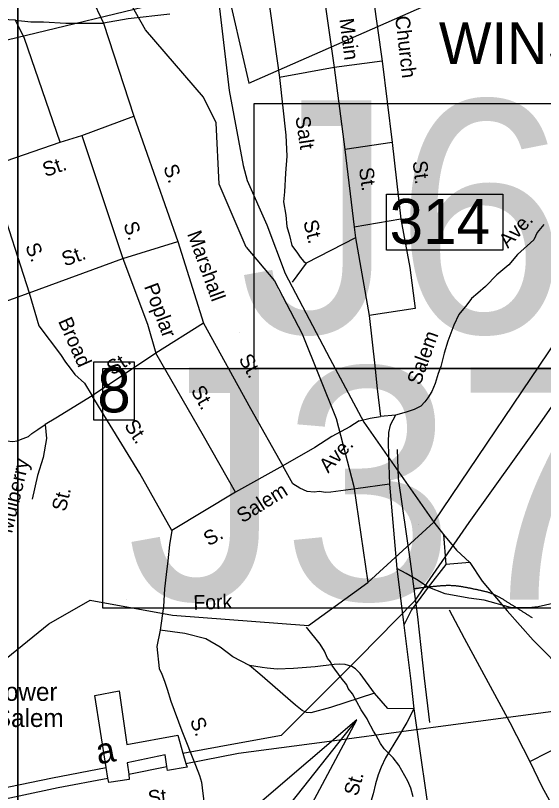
# Model space of a CAD drawing. Extents: x 1551653 to 1702041, y 811336 to 920032.
# Drawn here: x 1631603 to 1633989, y 849457 to 852967 of the extents above; entities that cross this region are included whole.
import ezdxf

# ---------------------------------------------------------------- set-up
doc = ezdxf.new("R2010")
doc.units = 0
for name, color, linetype in [('Old_Level_10', 7, 'Continuous'), ('Old_Level_21', 7, 'Continuous'), ('Old_Level_22', 7, 'Continuous'), ('Old_Level_3', 7, 'Continuous'), ('Old_Level_31', 7, 'Continuous'), ('Old_Level_32', 7, 'Continuous'), ('Old_Level_35', 7, 'Continuous'), ('Old_Level_4', 7, 'Continuous'), ('Old_Level_50', 7, 'Continuous'), ('Old_Level_56', 7, 'Continuous'), ('Old_Level_59', 7, 'Continuous'), ('Old_Level_62', 7, 'Continuous'), ('Old_Level_63', 7, 'Continuous'), ('Old_Level_9', 7, 'Continuous')]:
    doc.layers.add(name, color=color, linetype=linetype)

msp = doc.modelspace()

# ---------------------------------------------------------------- linework, layer by layer
at = {"layer": 'Old_Level_3'}
for p, q in [((1628308.653, 852065.928), (1634991.757, 853688.426)), ((1633333.985, 850875.469), (1633329.064, 851005.882)), ((1633388.119, 850499.814), (1633333.985, 850875.469)), ((1630725.651, 846733.842), (1633144.624, 849784.452))]:
    msp.add_line(p, q, dxfattribs=at)
for points in [[(1632445.369, 853581.846), (1632518.629, 853263.801), (1632550.358, 853126.057), (1632657.477, 852661.029), (1634991.757, 853688.426), (1634992.705, 853688.843), (1633739.96, 853636.223), (1632445.369, 853581.846)], [(1633420.107, 850249.65), (1633403.9, 850376.401), (1633388.119, 850499.814)], [(1633646.951, 850380.882), (1633643.72, 850381.514), (1633640.485, 850382.137), (1633637.248, 850382.749), (1633634.009, 850383.351), (1633630.769, 850383.938), (1633627.526, 850384.511), (1633624.28, 850385.069), (1633621.034, 850385.609), (1633617.786, 850386.133), (1633614.536, 850386.636), (1633611.285, 850387.12), (1633608.032, 850387.582), (1633604.778, 850388.022), (1633601.523, 850388.437), (1633598.268, 850388.827), (1633595.011, 850389.19), (1633591.754, 850389.527), (1633588.496, 850389.834), (1633585.237, 850390.112), (1633581.979, 850390.358), (1633578.72, 850390.571), (1633575.46, 850390.751), (1633572.199, 850390.894), (1633568.936, 850391.001), (1633565.669, 850391.072), (1633562.4, 850391.11), (1633559.128, 850391.115), (1633555.856, 850391.091), (1633552.581, 850391.038), (1633549.304, 850390.958), (1633546.026, 850390.852), (1633542.746, 850390.722), (1633539.466, 850390.57), (1633536.184, 850390.397), (1633532.901, 850390.205), (1633529.619, 850389.996), (1633526.336, 850389.77), (1633523.052, 850389.531), (1633519.769, 850389.279), (1633516.486, 850389.015), (1633513.203, 850388.743), (1633509.921, 850388.461), (1633506.639, 850388.174), (1633503.359, 850387.882), (1633500.08, 850387.588), (1633496.802, 850387.292), (1633493.525, 850386.995), (1633490.25, 850386.7), (1633486.977, 850386.409), (1633483.706, 850386.123), (1633480.438, 850385.843), (1633477.171, 850385.561), (1633473.906, 850385.258), (1633470.643, 850384.939), (1633467.382, 850384.601), (1633464.121, 850384.246), (1633460.862, 850383.878), (1633457.604, 850383.496), (1633454.348, 850383.101), (1633451.091, 850382.697), (1633447.837, 850382.282), (1633444.582, 850381.859), (1633441.328, 850381.43), (1633438.075, 850380.994), (1633434.823, 850380.554), (1633431.57, 850380.111), (1633428.317, 850379.666), (1633425.065, 850379.221), (1633421.813, 850378.776), (1633418.56, 850378.333), (1633415.308, 850377.894), (1633412.054, 850377.459), (1633408.801, 850377.03), (1633405.547, 850376.608), (1633403.9, 850376.401), (1633400.422, 850375.962)], [(1633938.479, 850245.549), (1633935.702, 850247.296), (1633932.927, 850249.046), (1633930.152, 850250.798), (1633927.38, 850252.552), (1633924.607, 850254.307), (1633921.837, 850256.065), (1633919.067, 850257.823), (1633916.298, 850259.584), (1633913.529, 850261.344), (1633910.761, 850263.106), (1633907.992, 850264.867), (1633905.223, 850266.628), (1633902.455, 850268.389), (1633899.686, 850270.15), (1633896.917, 850271.911), (1633894.147, 850273.669), (1633891.377, 850275.427), (1633888.605, 850277.183), (1633885.833, 850278.937), (1633883.059, 850280.69), (1633880.283, 850282.44), (1633877.507, 850284.187), (1633874.729, 850285.932), (1633871.948, 850287.674), (1633869.166, 850289.412), (1633866.382, 850291.147), (1633863.595, 850292.878), (1633860.805, 850294.604), (1633858.013, 850296.326), (1633855.219, 850298.044), (1633852.421, 850299.757), (1633849.62, 850301.464), (1633846.816, 850303.167), (1633844.011, 850304.868), (1633841.21, 850306.586), (1633838.416, 850308.32), (1633835.626, 850310.068), (1633832.838, 850311.827), (1633830.054, 850313.594), (1633827.271, 850315.368), (1633824.488, 850317.146), (1633821.706, 850318.925), (1633818.922, 850320.703), (1633816.137, 850322.479), (1633813.348, 850324.248), (1633810.555, 850326.009), (1633807.757, 850327.76), (1633804.954, 850329.498), (1633802.145, 850331.221), (1633799.327, 850332.926), (1633796.502, 850334.611), (1633793.666, 850336.274), (1633790.821, 850337.912), (1633787.964, 850339.522), (1633785.095, 850341.103), (1633782.214, 850342.652), (1633779.317, 850344.167), (1633776.407, 850345.644), (1633773.481, 850347.083), (1633770.538, 850348.479), (1633767.578, 850349.833), (1633764.598, 850351.139), (1633761.6, 850352.397), (1633758.581, 850353.607), (1633755.542, 850354.775), (1633752.483, 850355.899), (1633749.407, 850356.984), (1633746.314, 850358.03), (1633743.204, 850359.04), (1633740.079, 850360.014), (1633736.941, 850360.956), (1633733.788, 850361.866), (1633730.625, 850362.748), (1633727.449, 850363.601), (1633724.263, 850364.428), (1633721.069, 850365.232), (1633717.866, 850366.013), (1633714.655, 850366.774), (1633711.439, 850367.516), (1633708.217, 850368.242), (1633704.99, 850368.953), (1633701.761, 850369.65), (1633698.529, 850370.336), (1633695.296, 850371.012), (1633692.062, 850371.681), (1633688.829, 850372.343), (1633685.598, 850373.001), (1633682.369, 850373.657), (1633679.144, 850374.313), (1633675.924, 850374.969), (1633672.708, 850375.628), (1633669.498, 850376.293), (1633666.286, 850376.957), (1633663.071, 850377.621), (1633659.853, 850378.282), (1633656.632, 850378.94), (1633653.408, 850379.593), (1633650.181, 850380.241), (1633646.951, 850380.882)], [(1633475.061, 849772.289), (1633450.455, 849973.24), (1633420.107, 850249.65)], [(1631942.485, 847533.994), (1633144.624, 849784.452), (1631207.04, 848127.304), (1631570.918, 847833.751), (1631942.485, 847533.994)]]:
    msp.add_lwpolyline(points, dxfattribs=at)
at = {"layer": 'Old_Level_31'}
for p, q in [((1633517.574, 850719.399), (1633517.574, 850719.399)), ((1633425.769, 850669.11), (1633425.769, 850669.11))]:
    msp.add_line(p, q, dxfattribs=at)
for points in [[(1633278.546, 852159.37), (1633805.123, 852159.37), (1633805.123, 851906.877), (1633278.546, 851906.877), (1633278.546, 852159.37)], [(1631955.806, 851401.897), (1632138.971, 851401.897), (1632138.971, 851138.37), (1631955.806, 851138.37), (1631955.806, 851401.897)]]:
    msp.add_lwpolyline(points, dxfattribs=at)
at = {"layer": 'Old_Level_32'}
for points in [[(1632464.144, 853511.115), (1632568.694, 852628.554), (1632630.833, 852289.4), (1632650.137, 852220.644), (1632738.44, 852020.705), (1632821.411, 851801.553), (1633023.571, 851417.854), (1633176.81, 851129.151), (1633492.476, 850677.211)], [(1633492.476, 850677.211), (1633537.462, 850622.768), (1633595.854, 850551.944), (1633655.329, 850494.907), (1633712.194, 850411.807), (1633824.376, 850277.073), (1633941.265, 850144.011), (1634097.474, 849988.258), (1634148.386, 849923.389), (1634217.175, 849842.346), (1634271.968, 849771.598), (1634420.902, 849577.268), (1634483.733, 849498.351), (1634552.247, 849412.604), (1634556.321, 849407.229)]]:
    msp.add_lwpolyline(points, dxfattribs=at)
at = {"layer": 'Old_Level_35'}
for p, q in [((1633212.768, 853097.063), (1633259.249, 852761.212)), ((1632745.918, 853042.563), (1632796.264, 852687.407)), ((1632994.762, 853068.289), (1633043.226, 852731.106)), ((1632000.245, 852931.774), (1632137.64, 852512.566)), ((1633259.249, 852761.212), (1633043.226, 852731.106)), ((1633259.249, 852761.212), (1633304.791, 852393.636)), ((1633043.226, 852731.106), (1632796.264, 852687.407)), ((1633043.226, 852731.106), (1633090.592, 852361.705)), ((1631902.842, 852424.179), (1632137.64, 852512.566)), ((1632137.64, 852512.566), (1632335.462, 851945.241)), ((1631804.144, 852394.023), (1631902.842, 852424.179)), ((1631902.842, 852424.179), (1632087.984, 851868.808)), ((1631480.693, 852283.42), (1631804.144, 852394.023)), ((1633304.791, 852393.636), (1633090.592, 852361.705)), ((1633304.791, 852393.636), (1633343.98, 852046.661)), ((1633090.592, 852361.705), (1633132.516, 852011.081)), ((1631480.693, 852283.42), (1631663.796, 851713.621)), ((1633343.98, 852046.661), (1633132.516, 852011.081)), ((1633132.516, 852011.081), (1633139.023, 851962.694)), ((1633139.023, 851962.694), (1632916.071, 851847.701)), ((1633139.023, 851962.694), (1633200.075, 851611.898)), ((1632087.984, 851868.808), (1632335.462, 851945.241)), ((1632335.462, 851945.241), (1632452.527, 851576.698)), ((1631663.796, 851713.621), (1632087.984, 851868.808)), ((1632916.071, 851847.701), (1632852.816, 851761.987)), ((1631442.688, 851636.191), (1631663.796, 851713.621)), ((1633200.075, 851611.898), (1633225.96, 851384.302)), ((1632452.527, 851576.698), (1632236.16, 851440.817)), ((1632236.16, 851440.817), (1631949.086, 851248.319)), ((1633225.96, 851384.302), (1633237.052, 851280.221)), ((1633237.052, 851280.221), (1633252.65, 851154.826)), ((1633319.887, 851161.477), (1633252.65, 851154.826)), ((1633288.177, 850979.621), (1633292.941, 850849.657)), ((1632810.489, 850931.605), (1632596.411, 850813.026)), ((1633292.941, 850849.657), (1633326.568, 850468.765)), ((1632596.411, 850813.026), (1632309.701, 850640.895)), ((1633537.462, 850622.768), (1633547.304, 850486.695)), ((1633547.304, 850486.695), (1633468.011, 850384.611)), ((1633655.329, 850494.907), (1633547.304, 850486.695)), ((1633326.568, 850468.765), (1633357.15, 850212.481))]:
    msp.add_line(p, q, dxfattribs=at)
for points in [[(1631790.093, 853467.178), (1631889.276, 853168.202), (1632000.245, 852931.774)], [(1632300.375, 852973.391), (1632111.708, 852951.869), (1632000.245, 852931.774)], [(1631603.247, 852945.614), (1631571.701, 852947.675), (1631541.144, 852953.583)], [(1631804.144, 852394.023), (1631642.741, 852862.645), (1631603.247, 852945.614)], [(1631603.247, 852945.614), (1631672.517, 852938.441), (1631729.047, 852937.645), (1631829.936, 852932.467), (1632000.245, 852931.774)], [(1632796.264, 852687.407), (1632824.279, 852425.431), (1632828, 852331.08), (1632823.278, 852253.864), (1632818.37, 852169.918), (1632814.357, 852124.275), (1632824.279, 852064.685), (1632828.007, 852014.056), (1632840.411, 851973.088), (1632851.574, 851927.154), (1632877.621, 851893.635), (1632888.373, 851875.387), (1632906.174, 851855.214), (1632916.071, 851847.701)], [(1633343.98, 852046.661), (1633384.195, 851829.025), (1633408.805, 851643.829), (1633200.075, 851611.898)], [(1633990.825, 852022.398), (1633960.48, 851986.595), (1633944.359, 851952.803), (1633871.793, 851887.442), (1633831.871, 851840.648), (1633777.192, 851794.626), (1633726.608, 851742.696), (1633692.383, 851712.775), (1633662.918, 851689.011), (1633642.701, 851659.204), (1633605.482, 851616.057), (1633583.1, 851568.288), (1633556.643, 851495.296), (1633540.144, 851441.606), (1633525.011, 851380.973), (1633512.754, 851349.005), (1633498.928, 851304.12), (1633484.016, 851268.049), (1633465.375, 851239.441), (1633452.948, 851220.784), (1633434.178, 851202.376), (1633404.04, 851186.582), (1633367.984, 851174.906), (1633319.887, 851161.477)], [(1632087.984, 851868.808), (1632198.422, 851571.67), (1632236.16, 851440.817)], [(1631663.796, 851713.621), (1631707.635, 851565.002), (1631806.255, 851435.155), (1631828.882, 851401.185), (1631849.469, 851373.759), (1631871.106, 851345.504), (1631913.731, 851306.352), (1631949.086, 851248.319)], [(1632452.527, 851576.698), (1632665.222, 851191.713), (1632810.489, 850931.605)], [(1632596.411, 850813.026), (1632451.516, 851067.258), (1632236.16, 851440.817)], [(1630502.278, 851299.58), (1630644.264, 851268.587), (1630767.626, 851223.235), (1631047.573, 851173.497), (1631351.268, 851102.793), (1631501.687, 851056.3), (1631543.58, 851049.846), (1631562.415, 851045.891), (1631590.345, 851041.721), (1631609.833, 851044.872), (1631637.251, 851055.645), (1631661.263, 851065.363), (1631676.298, 851078.842), (1631703.205, 851096.327), (1631736.961, 851119.515)], [(1631949.086, 851248.319), (1631785.042, 851147.823), (1631736.961, 851119.515), (1631743.044, 851056.17)], [(1632309.701, 850640.895), (1632164.435, 850897.178), (1631949.086, 851248.319)], [(1633155.351, 851134.927), (1633204.732, 851148.133), (1633252.65, 851154.826)], [(1633319.887, 851161.477), (1633296.337, 851115.329), (1633288.273, 851082.875), (1633287.377, 851038.669), (1633288.177, 850979.621)], [(1633155.351, 851134.927), (1633113.353, 851109.096), (1633032.212, 851065.484), (1632955.755, 851015.757), (1632810.489, 850931.605)], [(1631743.044, 851056.17), (1631727.157, 850969.916), (1631702.482, 850888.171), (1631677.521, 850782.423)], [(1633292.941, 850849.657), (1633140.845, 850829.132), (1633026.876, 850814.04), (1633004.828, 850812.285), (1632974.901, 850816.494), (1632951.933, 850813.026), (1632921.35, 850816.851), (1632886.945, 850832.151), (1632856.362, 850851.277), (1632810.489, 850931.605)], [(1632309.701, 850640.895), (1632298.233, 850575.868), (1632290.587, 850503.19), (1632282.942, 850441.989), (1632275.296, 850376.961), (1632271.473, 850296.634), (1632256.182, 850189.53)], [(1633468.011, 850384.611), (1633414.492, 850419.038), (1633368.619, 850445.814), (1633326.568, 850468.765)], [(1633468.011, 850384.611), (1633433.606, 850338.71), (1633391.556, 850281.333), (1633357.15, 850212.481)], [(1633840.112, 850292.247), (1633720.732, 850325.888), (1633651.506, 850334.885), (1633544.468, 850354.011), (1633468.011, 850384.611)], [(1633840.112, 850292.247), (1633920.171, 850293.021), (1633964.259, 850296.328), (1634030.397, 850311.194), (1634092.7, 850334.34), (1634134.875, 850351.692), (1634193.333, 850372.716)], [(1633562.166, 850282.483), (1633630.181, 850153.435), (1633836.152, 849772.248), (1633927.438, 849596.9)], [(1633357.15, 850212.481), (1633388.751, 849960.168), (1633402.921, 849833.987)], [(1632256.182, 850189.53), (1632240.89, 850116.853), (1632252.359, 850017.4), (1632263.828, 849990.623), (1632275.739, 849960.033), (1632287.208, 849923.78), (1632304.518, 849869.6), (1632354.41, 849734.915), (1632415.896, 849579.981), (1632434.147, 849532.786), (1632442.756, 849503.397), (1632446.434, 849477.508), (1632458.842, 849379.204)], [(1632660.764, 850030.052), (1632585.321, 850069.206), (1632527.601, 850113.028), (1632462.613, 850151.279), (1632367.043, 850174.229), (1632256.182, 850189.53)], [(1633224.536, 849905.538), (1633159.907, 849994.498), (1633138.309, 850014.947), (1633122.509, 850025.072), (1633092.502, 850035.489), (1633066.702, 850036.014), (1633042.653, 850034.301), (1632956.39, 850023.645), (1632858.405, 850017.031), (1632784.511, 850014.331), (1632740.58, 850018.825), (1632716.617, 850021.312), (1632660.764, 850030.052)], [(1633224.536, 849905.538), (1633025.711, 849840.538), (1632937.365, 849815.919), (1632917.811, 849818.718), (1632897.558, 849826.536), (1632867.837, 849850.952), (1632706.007, 849991.512), (1632660.764, 850030.052)], [(1633402.921, 849833.987), (1633285.369, 849836.664), (1633224.536, 849905.538)], [(1633402.921, 849833.987), (1633371.749, 849773.022), (1633333.492, 849709.222), (1633273.982, 849612.814), (1633255.562, 849570.281), (1633241.393, 849536.254), (1633230.058, 849495.139), (1633218.722, 849451.188), (1633193.218, 849366.122), (1633130.874, 849146.936), (1633086.949, 848972.55), (1633078.448, 848928.6), (1633074.197, 848873.306), (1633077.031, 848829.355), (1633096.868, 848755.065)], [(1633402.921, 849833.987), (1633485.101, 849256.956), (1633513.44, 849010.264), (1633531.86, 848807.522)], [(1633927.438, 849596.9), (1634092.621, 849680.391), (1634271.968, 849771.598)], [(1633927.438, 849596.9), (1633981.775, 849483.935), (1634040.036, 849377.094)]]:
    msp.add_lwpolyline(points, dxfattribs=at)
at = {"layer": 'Old_Level_4'}
for p, q in [((1632613.103, 851533.577), (1632613.103, 851533.577)), ((1632104.471, 850327.614), (1632104.471, 850327.614))]:
    msp.add_line(p, q, dxfattribs=at)
for points in [[(1632681.221, 852568.859), (1635984.284, 852568.859), (1635984.284, 851372.108), (1632681.221, 851372.108), (1632681.221, 852568.859)], [(1631997.722, 851372.107), (1635016.018, 851372.107), (1635016.018, 850289.332), (1631997.722, 850289.332), (1631997.722, 851372.107)]]:
    msp.add_lwpolyline(points, dxfattribs=at)
at = {"layer": 'Old_Level_50'}
msp.add_line((1633481.011, 850687.113), (1633481.011, 850687.113), dxfattribs=at)
at = {"layer": 'Old_Level_56'}
for p, q in [((1632359.154, 849633.564), (1632372.421, 849587.268)), ((1632019.906, 849521.792), (1632012.061, 849568.977)), ((1632114.098, 849538.689), (1632286.316, 849574.41))]:
    msp.add_line(p, q, dxfattribs=at)
for points in [[(1632359.154, 849633.564), (1632613.061, 849681.434), (1632805.242, 849714.948), (1633155.566, 850066.424), (1633408.712, 850323.221), (1633653.006, 850676.052), (1633974.712, 851125.959), (1634243.422, 851508.511), (1634349.094, 851647.237), (1634404.012, 851720.564), (1634604.267, 851590.026), (1634762.837, 851485.952), (1634895.691, 851416.214), (1635211.323, 851389.991), (1635470.87, 851370.712), (1635641.342, 851724.439), (1635846.201, 852125.895), (1635926.319, 852296.961), (1636494.766, 852343.644)], [(1632012.061, 849568.977), (1631960.644, 849894.597), (1632070.919, 849915.167), (1632105.818, 849672.727), (1632336.214, 849715.873), (1632359.154, 849633.564)], [(1632372.421, 849587.268), (1632610.902, 849634.253), (1632999.343, 849685.191), (1633535.91, 849758.337), (1633976.326, 849816.624), (1634336.722, 849866.132), (1634510.773, 849883.809), (1634929.749, 849822.468), (1635532.041, 849722.786), (1636040.554, 849636.211), (1636174.182, 849614.486), (1636586.088, 849471.048), (1637061.365, 849295.1)], [(1632286.316, 849574.41), (1632278.97, 849626.589), (1632106.749, 849590.667), (1632114.098, 849538.689)], [(1631425.363, 849451.425), (1631770.001, 849523.069), (1632012.061, 849568.977)], [(1632372.421, 849587.268), (1632378.297, 849571.143), (1632290.151, 849556.323), (1632286.316, 849574.41)], [(1632114.098, 849538.689), (1632115.811, 849514.64), (1632023.702, 849501.704), (1632019.906, 849521.792)], [(1631252.493, 849373.695), (1631462.922, 849409.04), (1631795.513, 849478.725), (1632019.906, 849521.792)]]:
    msp.add_lwpolyline(points, dxfattribs=at)
at = {"layer": 'Old_Level_59'}
for points in [[(1632644.886, 851920.664), (1632522.88, 852205.481), (1632509.859, 852481.481), (1632452.854, 852597.49), (1632189.875, 852901.582), (1632042.853, 853163.895), (1631910.799, 853265.088), (1631752.807, 853324.092), (1631670.888, 853434.102), (1631446.869, 853576.459), (1631210.854, 853981.796), (1630745.591, 854444.189)], [(1632644.886, 851920.664), (1632773.02, 851768.006), (1632898.355, 851528.526), (1633052.176, 851146.499), (1633131.935, 850838.596), (1633194.602, 850405.252)], [(1631939.499, 850325.747), (1632311.559, 850257.002), (1632926.84, 850211.387), (1633194.602, 850405.252), (1633492.476, 850677.211), (1634090.913, 851563.053), (1634175.045, 851704.292)], [(1630701.073, 849096.995), (1630928.805, 849299.842), (1631462.696, 849983.311), (1631753.619, 850218.709), (1631939.499, 850325.747)]]:
    msp.add_lwpolyline(points, dxfattribs=at)
at = {"layer": 'Old_Level_62'}
msp.add_lwpolyline([(1633399.477, 849436.253), (1633389.84, 849476.29), (1633376.101, 849508.38), (1633334.578, 849580.661), (1633308.844, 849612.854), (1633269.167, 849653.147), (1633251.327, 849677.241), (1633231.642, 849717.379), (1633219.749, 849733.476), (1633194.118, 849781.612), (1633192.17, 849789.66), (1633164.488, 849829.85), (1633125.118, 849902.131), (1633105.228, 849926.225), (1633099.384, 849942.27), (1633073.65, 849974.464), (1633034.074, 850030.75), (1633026.18, 850046.795), (1633012.339, 850062.892), (1632998.6, 850094.983), (1632978.813, 850127.125), (1632917.092, 850204.07)], dxfattribs=at)
at = {"layer": 'Old_Level_63'}
for points in [[(1569096.749, 874749.337), (1631612.821, 874749.337), (1631612.821, 831307.151), (1569096.749, 831307.151), (1569096.749, 874749.337)], [(1631612.821, 874749.337), (1694128.892, 874749.337), (1694128.892, 831307.151), (1631612.821, 831307.151), (1631612.821, 874749.337)]]:
    msp.add_lwpolyline(points, dxfattribs=at)

# ---------------------------------------------------------------- texts
at = {"layer": 'Old_Level_10'}
for s, rotation, p in [('Main', 277.302694, (1633065.789, 852950.647)), ('Church', 276.539261, (1633317.786, 852961.882)), ('Salt', 278.440736, (1632867.345, 852508.168)), ('St.', 18.808875, (1631737.806, 852236.499)), ('St.', 277.001722, (1633396.992, 852307.362)), ('S.', 289.634611, (1632269.237, 852281.664)), ('St.', 278.043631, (1633154.256, 852276.333)), ('S.', 288.920917, (1632088.868, 852023.713)), ('St.', 284.218767, (1632902.417, 852035.016)), ('Ave.', 47.111314, (1633827.729, 851912.006)), ('Marshall', 290.073125, (1632377.329, 851980.776)), ('S.', 293.050333, (1631644.824, 851923.41)), ('St.', 19.788719, (1631825.436, 851832.203)), ('Poplar', 290.370678, (1632182.497, 851743.217)), ('Broad', 293.810653, (1631794.133, 851586.081)), ('Salem', 70.352739, (1633431.534, 851292.865)), ('St.', 32.652944, (1632040.447, 851339.235)), ('St.', 299.445606, (1632608.946, 851415.21)), ('St.', 299.363358, (1632393.152, 851272.546)), ('St.', 303.577494, (1632091.366, 851114.543)), ('Ave.', 47.302431, (1633015.786, 850896.605)), ('Mulberry', 76.719061, (1631586.632, 850623.985)), ('Salem', 32.071325, (1632628.243, 850671.94)), ('St.', 76.719061, (1631829.177, 850723.029)), ('S.', 29.484075, (1632475.487, 850567.748)), ('S.', 291.645817, (1632389.259, 849781.589)), ('St.', 74.495336, (1633148.297, 849437.159)), ('St.', 6.561889, (1632205.068, 849399.4))]:
    msp.add_text(s, height=65.6167, rotation=rotation, dxfattribs=at).set_placement(p)
at = {"layer": 'Old_Level_21'}
msp.add_text('Fork', height=65.6167, rotation=1.758256, dxfattribs=at).set_placement((1632407.203, 850282.035))
at = {"layer": 'Old_Level_22'}
for s, height, p in [('Duke Power', 82.0208, (1631195.203, 849870.828)), ('Winston-Salem', 82.02083, (1631076.51, 849752.555))]:
    msp.add_text(s, height=height, dxfattribs=at).set_placement(p)
msp.add_text('a', height=114.829, rotation=10.962081, dxfattribs=at).set_placement((1631977.032, 849582.606))
at = {"layer": 'Old_Level_31'}
for s, height, p in [('314', 203.4117, (1633292.994, 851934.78)), ('8', 203.412, (1631972.01, 851173.854))]:
    msp.add_text(s, height=height, dxfattribs=at).set_placement(p)
at = {"layer": 'Old_Level_4'}
for s, p in [('J600', (1632613.103, 851533.577)), ('J375', (1632104.471, 850327.614))]:
    msp.add_text(s, height=1049.8646, dxfattribs=at).set_placement(p)
at = {"layer": 'Old_Level_9'}
msp.add_text('WINSTON-SALEM', height=188.64791, dxfattribs=at).set_placement((1633515.795, 852747.778))

doc.saveas('drawing.dxf')
